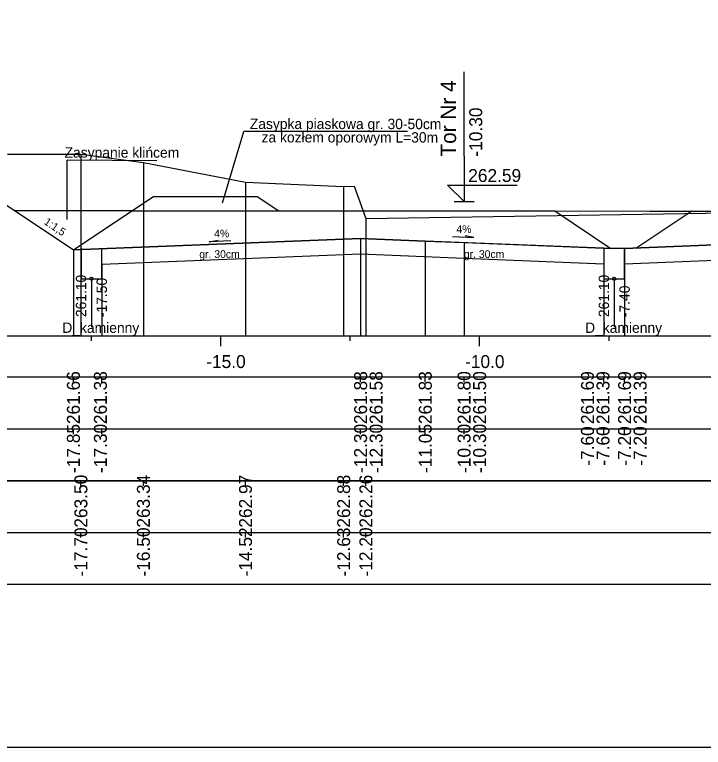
# Model space of a CAD drawing. Extents: x 6516023 to 6560129, y 5513077 to 5529206.
# Drawn here: x 6518396.23 to 6518409.54, y 5514484.66 to 5514498.81 of the extents above; entities that cross this region are included whole.
import ezdxf

# ---------------------------------------------------------------- set-up
doc = ezdxf.new("R2010")
doc.units = 0
for name, color, linetype in [('IR_default', 7, 'Continuous'), ('TOR_PRZEK_P-komponent', 7, 'Continuous'), ('TOR_PRZEK_P-odwodnienie', 7, 'Continuous'), ('TOR_PRZEK_P-opisy', 7, 'Continuous'), ('TOR_PRZEK_P-tabelka istniejace', 7, 'Continuous'), ('TOR_PRZEK_P-tabelka projektowane', 7, 'Continuous'), ('TOR_PRZEK_P-teren istniejacy', 7, 'Continuous'), ('TOR_PRZEK_P-tory projektowane', 7, 'Continuous'), ('TOR_PRZEK_P-uklad odniesienia', 7, 'Continuous'), ('TOR_PRZEK_P-warstwa ochronna I', 7, 'Continuous'), ('TOR_PRZEK_P-warstwa ochronna II', 7, 'Continuous'), ('TOR_RAMKI-ramka+tabelka 1', 7, 'Continuous')]:
    doc.layers.add(name, color=color, linetype=linetype)

msp = doc.modelspace()

# ---------------------------------------------------------------- linework, layer by layer
at = {"layer": 'IR_default'}
for points in [[(6518394.594, 5514496.109), (6518397.365, 5514494.262), (6518398.493, 5514495.014), (6518406.663, 5514495.014), (6518408.503, 5514495.013), (6518408.963, 5514495.013), (6518411.763, 5514495.013), (6518412.463, 5514495.013), (6518413.263, 5514495.013), (6518413.463, 5514495.013), (6518416.263, 5514495.013), (6518416.963, 5514495.013), (6518417.073, 5514495.013), (6518417.513, 5514495.013), (6518421.013, 5514495.013), (6518421.281, 5514494.834), (6518422.354, 5514494.119), (6518423.5, 5514494.883)], [(6518406.663, 5514495.014), (6518407.748, 5514494.29)], [(6518409.313, 5514495.013), (6518408.228, 5514494.29)]]:
    msp.add_lwpolyline(points, dxfattribs=at)
at = {"layer": 'TOR_PRZEK_P-komponent'}
for p, q in [((6518398.493, 5514495.014), (6518398.913, 5514495.294)), ((6518398.913, 5514495.294), (6518400.913, 5514495.294)), ((6518400.913, 5514495.294), (6518401.333, 5514495.014)), ((6518398.493, 5514495.014), (6518396.237, 5514495.014))]:
    msp.add_line(p, q, dxfattribs=at)
msp.add_lwpolyline([(6518398.493, 5514495.014), (6518406.663, 5514495.014), (6518408.963, 5514495.013), (6518412.463, 5514495.013), (6518413.463, 5514495.013), (6518416.963, 5514495.013), (6518417.513, 5514495.013), (6518421.013, 5514495.013), (6518422.354, 5514494.119), (6518419.263, 5514494.242), (6518415.213, 5514494.404), (6518414.463, 5514494.434), (6518413.583, 5514494.433), (6518411.463, 5514494.43), (6518410.713, 5514494.4), (6518408.013, 5514494.292), (6518407.613, 5514494.296), (6518404.163, 5514494.434), (6518402.913, 5514494.484), (6518397.365, 5514494.262)], close=True, dxfattribs=at)
at = {"layer": 'TOR_PRZEK_P-odwodnienie'}
for p, q in [((6518397.713, 5514493.706), (6518397.713, 5514492.768)), ((6518407.813, 5514493.706), (6518407.813, 5514492.768))]:
    msp.add_line(p, q, dxfattribs=at)
for points in [[(6518397.513, 5514494.296), (6518397.513, 5514493.706), (6518397.913, 5514493.706), (6518397.913, 5514494.292)], [(6518407.613, 5514494.296), (6518407.613, 5514493.706), (6518408.013, 5514493.706), (6518408.013, 5514494.292)]]:
    msp.add_lwpolyline(points, dxfattribs=at)
for centre in [(6518397.713, 5514493.706), (6518407.813, 5514493.706)]:
    msp.add_circle(centre, 0.03, dxfattribs=at)
at = {"layer": 'TOR_PRZEK_P-opisy'}
for p, q in [((6518400.247, 5514495.171), (6518400.657, 5514496.548)), ((6518397.247, 5514494.848), (6518397.247, 5514495.995)), ((6518397.247, 5514494.848), (6518397.247, 5514495.995))]:
    msp.add_line(p, q, dxfattribs=at)
for points in [[(6518403.817, 5514496.548), (6518400.657, 5514496.548)], [(6518398.979, 5514495.984), (6518397.247, 5514495.995)], [(6518400.409, 5514494.439), (6518399.991, 5514494.42), (6518400.159, 5514494.448)], [(6518404.686, 5514494.524), (6518405.104, 5514494.505), (6518404.936, 5514494.533)]]:
    msp.add_lwpolyline(points, dxfattribs=at)
at = {"layer": 'TOR_PRZEK_P-tabelka istniejace'}
for p, q in [((6518397.51, 5514489.706), (6518397.51, 5514489.806)), ((6518398.717, 5514489.706), (6518398.717, 5514489.806)), ((6518400.69, 5514489.706), (6518400.69, 5514489.806)), ((6518402.586, 5514489.706), (6518402.586, 5514489.806)), ((6518403.015, 5514489.706), (6518403.015, 5514489.806)), ((6518359.163, 5514488.806), (6518462.963, 5514488.806)), ((6518397.51, 5514488.706), (6518397.51, 5514488.806)), ((6518398.717, 5514488.706), (6518398.717, 5514488.806)), ((6518400.69, 5514488.706), (6518400.69, 5514488.806)), ((6518402.586, 5514488.706), (6518402.586, 5514488.806)), ((6518403.015, 5514488.706), (6518403.015, 5514488.806))]:
    msp.add_line(p, q, dxfattribs=at)
for points in [[(6518397.51, 5514496.109), (6518397.51, 5514492.806), (6518397.51, 5514492.676), (6518397.51, 5514492.606)], [(6518398.717, 5514495.95), (6518398.717, 5514492.806), (6518398.717, 5514492.676), (6518398.717, 5514492.606)], [(6518400.69, 5514495.573), (6518400.69, 5514492.806), (6518400.69, 5514492.676), (6518400.69, 5514492.606)], [(6518402.586, 5514495.484), (6518402.586, 5514492.806), (6518402.586, 5514492.676), (6518402.586, 5514492.606)], [(6518403.015, 5514494.871), (6518403.015, 5514492.806), (6518403.015, 5514492.676), (6518403.015, 5514492.606)]]:
    msp.add_lwpolyline(points, dxfattribs=at)
msp.add_lwpolyline([(6518359.163, 5514489.806), (6518359.163, 5514487.806), (6518462.963, 5514487.806), (6518462.963, 5514489.806)], close=True, dxfattribs=at)
at = {"layer": 'TOR_PRZEK_P-tabelka projektowane'}
for p, q in [((6518397.365, 5514491.706), (6518397.365, 5514491.806)), ((6518397.913, 5514491.706), (6518397.913, 5514491.806)), ((6518402.913, 5514491.706), (6518402.913, 5514491.806)), ((6518402.913, 5514491.706), (6518402.913, 5514491.806)), ((6518404.163, 5514491.706), (6518404.163, 5514491.806)), ((6518404.913, 5514491.706), (6518404.913, 5514491.806)), ((6518404.913, 5514491.706), (6518404.913, 5514491.806)), ((6518407.613, 5514491.706), (6518407.613, 5514491.806)), ((6518407.613, 5514491.706), (6518407.613, 5514491.806)), ((6518408.013, 5514491.706), (6518408.013, 5514491.806)), ((6518408.013, 5514491.706), (6518408.013, 5514491.806)), ((6518359.163, 5514490.806), (6518462.963, 5514490.806)), ((6518397.365, 5514490.706), (6518397.365, 5514490.806)), ((6518397.913, 5514490.706), (6518397.913, 5514490.806)), ((6518402.913, 5514490.706), (6518402.913, 5514490.806)), ((6518402.913, 5514490.706), (6518402.913, 5514490.806)), ((6518404.163, 5514490.706), (6518404.163, 5514490.806)), ((6518404.913, 5514490.706), (6518404.913, 5514490.806)), ((6518404.913, 5514490.706), (6518404.913, 5514490.806)), ((6518407.613, 5514490.706), (6518407.613, 5514490.806)), ((6518407.613, 5514490.706), (6518407.613, 5514490.806)), ((6518408.013, 5514490.706), (6518408.013, 5514490.806)), ((6518408.013, 5514490.706), (6518408.013, 5514490.806))]:
    msp.add_line(p, q, dxfattribs=at)
for points in [[(6518402.913, 5514494.484), (6518402.913, 5514492.806), (6518402.913, 5514492.676), (6518402.913, 5514492.606)], [(6518404.163, 5514494.434), (6518404.163, 5514492.806), (6518404.163, 5514492.676), (6518404.163, 5514492.606)], [(6518404.913, 5514494.404), (6518404.913, 5514492.806), (6518404.913, 5514492.676), (6518404.913, 5514492.606)], [(6518407.613, 5514494.296), (6518407.613, 5514492.806), (6518407.613, 5514492.676), (6518407.613, 5514492.606)], [(6518408.013, 5514494.292), (6518408.013, 5514492.806), (6518408.013, 5514492.676), (6518408.013, 5514492.606)], [(6518397.365, 5514494.262), (6518397.365, 5514492.806), (6518397.365, 5514492.676), (6518397.365, 5514492.606)], [(6518402.913, 5514494.184), (6518402.913, 5514492.806), (6518402.913, 5514492.676), (6518402.913, 5514492.606)], [(6518404.913, 5514494.104), (6518404.913, 5514492.806), (6518404.913, 5514492.676), (6518404.913, 5514492.606)], [(6518397.913, 5514493.984), (6518397.913, 5514492.806), (6518397.913, 5514492.676), (6518397.913, 5514492.606)], [(6518407.613, 5514493.996), (6518407.613, 5514492.806), (6518407.613, 5514492.676), (6518407.613, 5514492.606)], [(6518408.013, 5514493.992), (6518408.013, 5514492.806), (6518408.013, 5514492.676), (6518408.013, 5514492.606)]]:
    msp.add_lwpolyline(points, dxfattribs=at)
msp.add_lwpolyline([(6518359.163, 5514491.806), (6518359.163, 5514489.806), (6518462.963, 5514489.806), (6518462.963, 5514491.806)], close=True, dxfattribs=at)
at = {"layer": 'TOR_PRZEK_P-teren istniejacy'}
msp.add_lwpolyline([(6518396.095, 5514496.109), (6518397.51, 5514496.109), (6518398.717, 5514495.95), (6518400.69, 5514495.573), (6518402.586, 5514495.484), (6518402.788, 5514495.496), (6518403.015, 5514494.871), (6518409.997, 5514494.98), (6518413.407, 5514494.979), (6518413.513, 5514494.957), (6518414.188, 5514494.713), (6518414.343, 5514494.743), (6518414.965, 5514494.965), (6518417.915, 5514494.889), (6518418.263, 5514494.886), (6518418.377, 5514494.869), (6518418.487, 5514494.885), (6518418.808, 5514494.88), (6518419.12, 5514494.882), (6518423.043, 5514494.95), (6518423.159, 5514494.94), (6518423.695, 5514494.85), (6518424.902, 5514494.948)], dxfattribs=at)
at = {"layer": 'TOR_PRZEK_P-tory projektowane'}
for p, q in [((6518404.913, 5514496.071), (6518404.913, 5514497.703)), ((6518404.913, 5514496.071), (6518404.913, 5514495.194)), ((6518404.913, 5514495.194), (6518404.594, 5514495.513)), ((6518404.594, 5514495.513), (6518405.938, 5514495.513)), ((6518404.721, 5514495.194), (6518405.105, 5514495.194))]:
    msp.add_line(p, q, dxfattribs=at)
at = {"layer": 'TOR_PRZEK_P-uklad odniesienia'}
for p, q in [((6518362.963, 5514492.606), (6518462.963, 5514492.606)), ((6518397.713, 5514492.506), (6518397.713, 5514492.606)), ((6518400.213, 5514492.406), (6518400.213, 5514492.606)), ((6518402.713, 5514492.506), (6518402.713, 5514492.606)), ((6518405.213, 5514492.406), (6518405.213, 5514492.606)), ((6518407.713, 5514492.506), (6518407.713, 5514492.606))]:
    msp.add_line(p, q, dxfattribs=at)
at = {"layer": 'TOR_PRZEK_P-warstwa ochronna I'}
for points in [[(6518397.913, 5514493.984), (6518402.913, 5514494.184), (6518404.913, 5514494.104), (6518407.613, 5514493.996)], [(6518408.013, 5514493.992), (6518410.713, 5514494.1), (6518411.475, 5514494.13), (6518412.763, 5514494.13)]]:
    msp.add_lwpolyline(points, dxfattribs=at)
at = {"layer": 'TOR_PRZEK_P-warstwa ochronna II'}
msp.add_lwpolyline([(6518394.594, 5514496.109), (6518397.365, 5514494.262), (6518402.913, 5514494.484), (6518404.163, 5514494.434), (6518404.913, 5514494.404), (6518407.613, 5514494.296), (6518408.013, 5514494.292), (6518410.713, 5514494.4), (6518411.463, 5514494.43), (6518413.583, 5514494.433), (6518414.463, 5514494.434), (6518415.213, 5514494.404), (6518419.263, 5514494.242), (6518422.354, 5514494.119), (6518423.5, 5514494.883)], dxfattribs=at)
at = {"layer": 'TOR_RAMKI-ramka+tabelka 1'}
msp.add_lwpolyline([(6518269.513, 5514513.156), (6518517.013, 5514513.156), (6518517.013, 5514484.656), (6518269.513, 5514484.656)], close=True, dxfattribs=at)

# ---------------------------------------------------------------- texts
at = {"layer": 'TOR_PRZEK_P-odwodnienie'}
for s, rotation, p in [('261.10', 90, (6518397.613, 5514492.964)), ('261.10', 90, (6518407.713, 5514492.964)), ('-17.50', 90, (6518398.013, 5514492.964)), ('-7.40', 90, (6518408.113, 5514492.964)), ('D_kamienny', 360, (6518397.151, 5514492.66)), ('D_kamienny', 360, (6518407.251, 5514492.66))]:
    msp.add_text(s, height=0.2, rotation=rotation, dxfattribs=at).set_placement(p)
at = {"layer": 'TOR_PRZEK_P-opisy'}
for s, height, rotation, p in [('Zasypka piaskowa gr. 30-50cm', 0.2, 359.9489, (6518400.773, 5514496.597)), ('za kozłem oporowym L=30m', 0.2, 359.9489, (6518401, 5514496.338)), ('Zasypanie klińcem', 0.2, 359.9489, (6518397.195, 5514496.044)), ('1:1,5', 0.15, 325.9299, (6518396.783, 5514494.772)), ('4%', 0.15, 359.8485, (6518404.765, 5514494.59)), ('4%', 0.15, 0.1515, (6518400.086, 5514494.504))]:
    msp.add_text(s, height=height, rotation=rotation, dxfattribs=at).set_placement(p)
at = {"layer": 'TOR_PRZEK_P-tabelka istniejace'}
for s, p in [('263.50', (6518397.635, 5514488.898)), ('263.34', (6518398.842, 5514488.899)), ('262.88', (6518402.711, 5514488.898)), ('262.26', (6518403.14, 5514488.898)), ('262.97', (6518400.815, 5514488.898)), ('-17.70', (6518397.635, 5514487.955)), ('-16.50', (6518398.842, 5514487.955)), ('-14.52', (6518400.815, 5514487.956)), ('-12.63', (6518402.711, 5514487.954)), ('-12.20', (6518403.14, 5514487.955))]:
    msp.add_text(s, height=0.25, rotation=90, dxfattribs=at).set_placement(p)
at = {"layer": 'TOR_PRZEK_P-tabelka projektowane'}
for s, p in [('261.66', (6518397.49, 5514490.898)), ('261.38', (6518398.012, 5514490.898)), ('261.88', (6518403.038, 5514490.898)), ('261.58', (6518403.338, 5514490.898)), ('261.83', (6518404.288, 5514490.898)), ('261.80', (6518405.038, 5514490.898)), ('261.50', (6518405.338, 5514490.898)), ('261.69', (6518407.421, 5514490.898)), ('261.39', (6518407.721, 5514490.898)), ('261.69', (6518408.138, 5514490.898)), ('261.39', (6518408.438, 5514490.898)), ('-17.85', (6518397.49, 5514489.953)), ('-17.30', (6518398.012, 5514489.955)), ('-12.30', (6518403.038, 5514489.955)), ('-12.30', (6518403.338, 5514489.955)), ('-11.05', (6518404.288, 5514489.953)), ('-10.30', (6518405.038, 5514489.955)), ('-10.30', (6518405.338, 5514489.955)), ('-7.60', (6518407.421, 5514490.094)), ('-7.60', (6518407.721, 5514490.094)), ('-7.20', (6518408.138, 5514490.094)), ('-7.20', (6518408.438, 5514490.094))]:
    msp.add_text(s, height=0.25, rotation=90, dxfattribs=at).set_placement(p)
at = {"layer": 'TOR_PRZEK_P-tory projektowane'}
for s, height, p in [('Tor Nr 4', 0.3, (6518404.758, 5514496.065)), ('-10.30', 0.25, (6518405.263, 5514496.064))]:
    msp.add_text(s, height=height, rotation=90, dxfattribs=at).set_placement(p)
msp.add_text('262.59', height=0.25, dxfattribs=at).set_placement((6518404.993, 5514495.574))
at = {"layer": 'TOR_PRZEK_P-uklad odniesienia'}
for s, p in [('-15.0', (6518399.932, 5514491.981)), ('-10.0', (6518404.932, 5514491.981))]:
    msp.add_text(s, height=0.25, dxfattribs=at).set_placement(p)
at = {"layer": 'TOR_PRZEK_P-warstwa ochronna I'}
for p in [(6518399.798, 5514494.106), (6518404.909, 5514494.106)]:
    msp.add_text('gr. 30cm', height=0.15, dxfattribs=at).set_placement(p)

doc.saveas('drawing.dxf')
